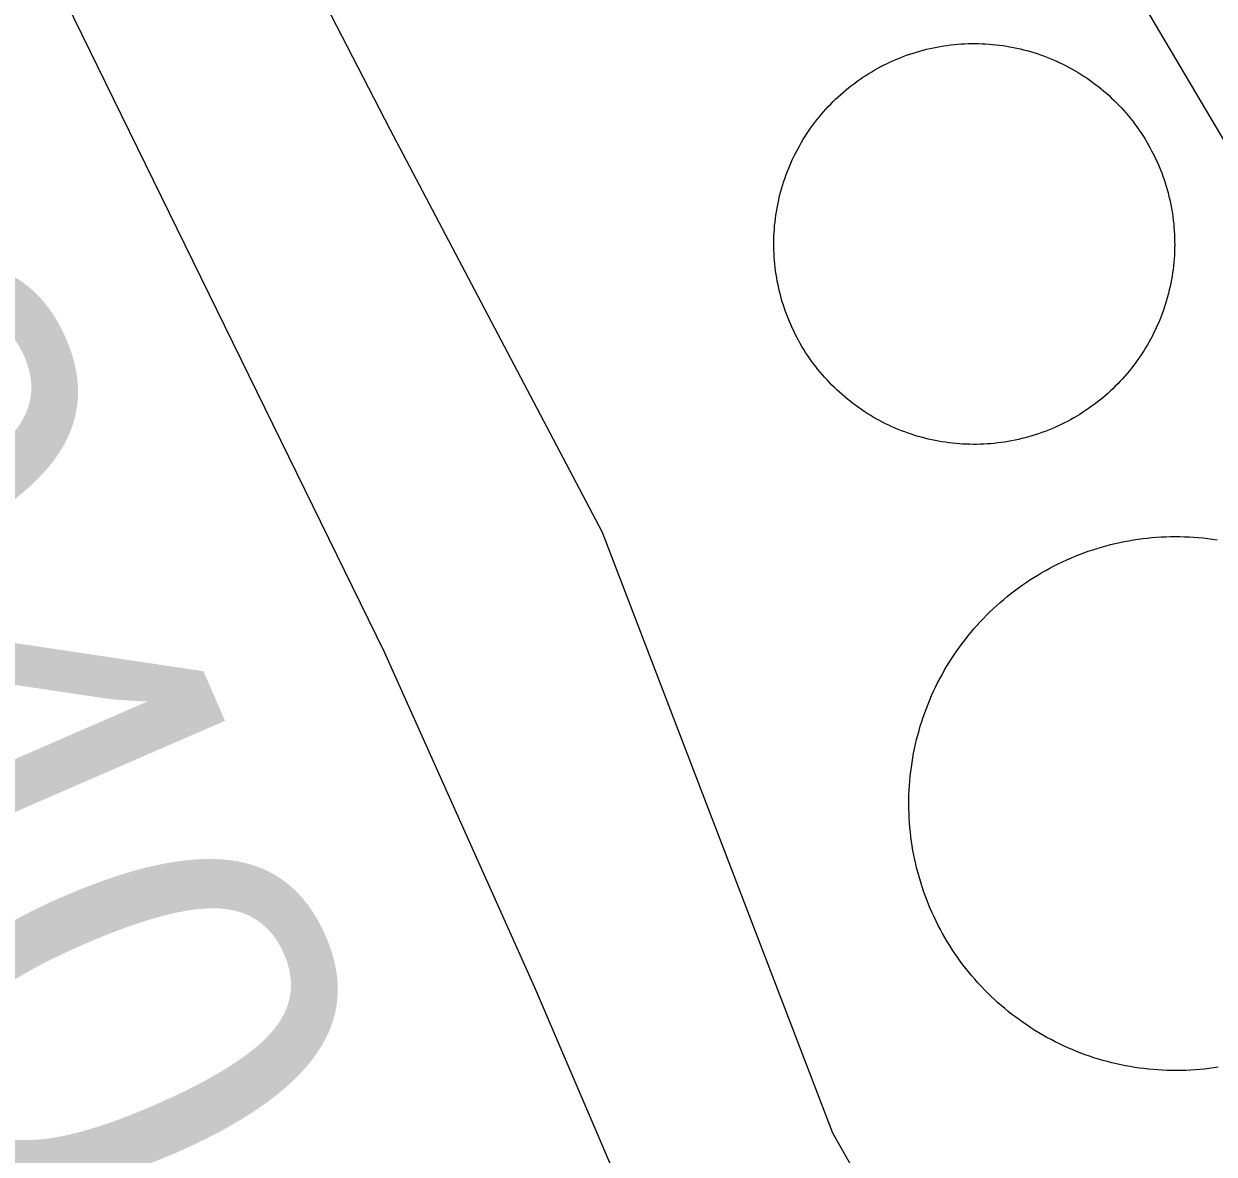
# Model space of a CAD drawing. Extents: x 3651524 to 3689615, y 505651 to 531377.
# Drawn here: x 3679103.4 to 3679328.9, y 515047.8 to 515262.1 of the extents above; entities that cross this region are included whole.
import ezdxf

# ---------------------------------------------------------------- set-up
doc = ezdxf.new("R2010")
doc.units = 0
for name, color, linetype in [('V-DOMW-TANK', 7, 'Continuous'), ('V-RIVR-RANG-IDEN', 7, 'Continuous'), ('V-ROAD-CNTR', 7, 'Continuous'), ('V-SITE-OTLN', 7, 'Continuous'), ('V-SITE-VEGE', 7, 'Continuous')]:
    doc.layers.add(name, color=color, linetype=linetype)

msp = doc.modelspace()

# ---------------------------------------------------------------- linework, layer by layer
at = {"layer": 'V-DOMW-TANK'}
for points in [[(3679256.745, 515247.308), (3679257.218, 515247.771), (3679257.702, 515248.225), (3679258.193, 515248.67), (3679258.691, 515249.108), (3679259.197, 515249.536), (3679259.711, 515249.956), (3679260.231, 515250.365), (3679260.759, 515250.767), (3679261.294, 515251.158), (3679261.835, 515251.541), (3679262.384, 515251.914), (3679262.936, 515252.276), (3679263.498, 515252.63), (3679264.065, 515252.975), (3679264.638, 515253.308), (3679265.216, 515253.632), (3679265.8, 515253.945), (3679266.389, 515254.248), (3679266.983, 515254.541), (3679267.583, 515254.824), (3679268.188, 515255.096), (3679268.796, 515255.358), (3679269.41, 515255.608), (3679270.029, 515255.85), (3679270.649, 515256.079), (3679271.276, 515256.296), (3679271.905, 515256.505), (3679272.537, 515256.702), (3679273.174, 515256.886), (3679273.813, 515257.06), (3679274.456, 515257.224), (3679275.102, 515257.376), (3679275.749, 515257.517), (3679276.4, 515257.646), (3679277.051, 515257.763), (3679277.707, 515257.869), (3679278.362, 515257.966), (3679279.019, 515258.047), (3679279.679, 515258.121), (3679280.338, 515258.181), (3679281, 515258.23), (3679281.661, 515258.267), (3679282.323, 515258.293), (3679282.986, 515258.305), (3679283.65, 515258.31), (3679284.311, 515258.301), (3679284.975, 515258.281), (3679285.634, 515258.25), (3679286.298, 515258.205), (3679286.96, 515258.15), (3679287.619, 515258.084), (3679288.276, 515258.006), (3679288.934, 515257.916), (3679289.589, 515257.816), (3679290.242, 515257.703), (3679290.892, 515257.581), (3679291.539, 515257.445), (3679292.188, 515257.298), (3679292.831, 515257.14), (3679293.472, 515256.972), (3679294.111, 515256.792), (3679294.746, 515256.602), (3679295.377, 515256.397), (3679296.003, 515256.186), (3679296.628, 515255.961), (3679297.249, 515255.727), (3679297.861, 515255.481), (3679298.475, 515255.223), (3679299.082, 515254.957), (3679299.684, 515254.681), (3679300.28, 515254.392), (3679300.872, 515254.093), (3679301.459, 515253.784), (3679302.039, 515253.466), (3679302.614, 515253.136), (3679303.184, 515252.798), (3679303.749, 515252.448), (3679304.306, 515252.09), (3679304.857, 515251.721), (3679305.402, 515251.344), (3679305.938, 515250.957), (3679306.471, 515250.56), (3679306.995, 515250.154), (3679307.511, 515249.739), (3679308.021, 515249.315), (3679308.523, 515248.883), (3679309.016, 515248.44), (3679309.504, 515247.988), (3679309.983, 515247.533), (3679310.454, 515247.066), (3679310.915, 515246.591), (3679311.37, 515246.108), (3679311.816, 515245.616), (3679312.252, 515245.118), (3679312.68, 515244.613), (3679313.102, 515244.099), (3679313.51, 515243.578), (3679313.911, 515243.052), (3679314.302, 515242.517), (3679314.685, 515241.975)], [(3679246.751, 515210.669), (3679246.585, 515211.312), (3679246.434, 515211.957), (3679246.294, 515212.604), (3679246.163, 515213.256), (3679246.047, 515213.907), (3679245.94, 515214.562), (3679245.846, 515215.218), (3679245.762, 515215.875), (3679245.69, 515216.534), (3679245.629, 515217.194), (3679245.58, 515217.855), (3679245.543, 515218.517), (3679245.516, 515219.178), (3679245.502, 515219.842), (3679245.5, 515220.504), (3679245.508, 515221.167), (3679245.528, 515221.831), (3679245.561, 515222.494), (3679245.604, 515223.154), (3679245.66, 515223.813), (3679245.725, 515224.473), (3679245.803, 515225.132), (3679245.893, 515225.787), (3679245.993, 515226.443), (3679246.106, 515227.096), (3679246.231, 515227.747), (3679246.364, 515228.399), (3679246.509, 515229.044), (3679246.669, 515229.687), (3679246.837, 515230.328), (3679247.017, 515230.967), (3679247.21, 515231.6), (3679247.411, 515232.232), (3679247.624, 515232.859), (3679247.849, 515233.484), (3679248.084, 515234.102), (3679248.332, 515234.721), (3679248.586, 515235.329), (3679248.852, 515235.937), (3679249.131, 515236.539), (3679249.418, 515237.133), (3679249.717, 515237.727), (3679250.026, 515238.313), (3679250.345, 515238.893), (3679250.673, 515239.47), (3679251.013, 515240.039), (3679251.361, 515240.603), (3679251.72, 515241.162), (3679252.086, 515241.713), (3679252.467, 515242.257), (3679252.854, 515242.794), (3679253.249, 515243.324), (3679253.657, 515243.849), (3679254.071, 515244.367), (3679254.495, 515244.877), (3679254.929, 515245.379), (3679255.367, 515245.87), (3679255.82, 515246.36), (3679256.278, 515246.837), (3679256.745, 515247.308)], [(3679314.685, 515241.975), (3679315.058, 515241.43), (3679315.423, 515240.873), (3679315.775, 515240.312), (3679316.119, 515239.744), (3679316.453, 515239.173), (3679316.776, 515238.593), (3679317.09, 515238.01), (3679317.393, 515237.422), (3679317.688, 515236.826), (3679317.97, 515236.228), (3679318.241, 515235.622), (3679318.503, 515235.014), (3679318.755, 515234.399), (3679318.994, 515233.783), (3679319.224, 515233.16), (3679319.443, 515232.536), (3679319.65, 515231.905), (3679319.846, 515231.272), (3679320.031, 515230.635), (3679320.205, 515229.996), (3679320.369, 515229.353), (3679320.52, 515228.708), (3679320.661, 515228.061), (3679320.79, 515227.411), (3679320.907, 515226.758), (3679321.014, 515226.105), (3679321.11, 515225.447), (3679321.192, 515224.79), (3679321.266, 515224.135), (3679321.325, 515223.471), (3679321.374, 515222.812), (3679321.411, 515222.148), (3679321.438, 515221.487), (3679321.452, 515220.821), (3679321.454, 515220.161), (3679321.446, 515219.498), (3679321.425, 515218.836), (3679321.395, 515218.173), (3679321.35, 515217.511), (3679321.296, 515216.852), (3679321.229, 515216.192), (3679321.151, 515215.533), (3679321.061, 515214.878), (3679320.96, 515214.222), (3679320.848, 515213.569), (3679320.725, 515212.918), (3679320.59, 515212.269), (3679320.442, 515211.621), (3679320.285, 515210.978), (3679320.117, 515210.337), (3679319.936, 515209.698), (3679319.746, 515209.065), (3679319.543, 515208.435), (3679319.33, 515207.806), (3679319.105, 515207.183), (3679318.871, 515206.563), (3679318.626, 515205.946), (3679318.368, 515205.336), (3679318.101, 515204.73), (3679317.823, 515204.128), (3679317.536, 515203.53), (3679317.237, 515202.938), (3679316.928, 515202.352), (3679316.61, 515201.77), (3679316.281, 515201.195), (3679315.941, 515200.626), (3679315.593, 515200.062), (3679315.234, 515199.505), (3679314.866, 515198.954), (3679314.489, 515198.41), (3679314.1, 515197.871), (3679313.704, 515197.341), (3679313.299, 515196.818), (3679312.883, 515196.3), (3679312.459, 515195.79), (3679312.029, 515195.289), (3679311.585, 515194.793), (3679311.134, 515194.308), (3679310.677, 515193.828), (3679310.21, 515193.359), (3679309.735, 515192.894), (3679309.252, 515192.44), (3679308.76, 515191.995), (3679308.263, 515191.557), (3679307.757, 515191.129), (3679307.243, 515190.711), (3679306.723, 515190.3), (3679306.194, 515189.9), (3679305.66, 515189.507), (3679305.119, 515189.122), (3679304.57, 515188.751), (3679304.017, 515188.389), (3679303.456, 515188.035), (3679302.889, 515187.69), (3679302.317, 515187.357), (3679301.738, 515187.033), (3679301.154, 515186.72), (3679300.564, 515186.417), (3679299.97, 515186.124), (3679299.37, 515185.841)], [(3679299.37, 515185.841), (3679298.766, 515185.569), (3679298.158, 515185.305), (3679297.544, 515185.057), (3679296.927, 515184.817), (3679296.305, 515184.588), (3679295.678, 515184.369), (3679295.049, 515184.162), (3679294.416, 515183.963), (3679293.779, 515183.779), (3679293.14, 515183.605), (3679292.497, 515183.441), (3679291.852, 515183.289), (3679291.205, 515183.15), (3679290.554, 515183.021), (3679289.902, 515182.902), (3679289.247, 515182.796), (3679288.592, 515182.702), (3679287.934, 515182.618), (3679287.275, 515182.546), (3679286.615, 515182.484), (3679285.954, 515182.435), (3679285.292, 515182.398), (3679284.631, 515182.372), (3679283.967, 515182.357), (3679283.306, 515182.355), (3679282.642, 515182.364), (3679281.979, 515182.382), (3679281.317, 515182.417), (3679280.658, 515182.46), (3679279.996, 515182.515), (3679279.337, 515182.581), (3679278.677, 515182.659), (3679278.022, 515182.749), (3679277.367, 515182.849), (3679276.713, 515182.962), (3679276.062, 515183.087), (3679275.413, 515183.222), (3679274.766, 515183.369), (3679274.123, 515183.525), (3679273.482, 515183.693), (3679272.845, 515183.873), (3679272.21, 515184.065), (3679271.577, 515184.266), (3679270.95, 515184.479), (3679270.326, 515184.704), (3679269.707, 515184.94), (3679269.091, 515185.186), (3679268.48, 515185.442), (3679267.872, 515185.708), (3679267.27, 515185.987), (3679266.674, 515186.273), (3679266.082, 515186.572), (3679265.496, 515186.881), (3679264.915, 515187.201), (3679264.339, 515187.529), (3679263.77, 515187.869), (3679263.207, 515188.217), (3679262.648, 515188.575), (3679262.097, 515188.946), (3679261.552, 515189.323), (3679261.015, 515189.71), (3679260.485, 515190.105), (3679259.959, 515190.513), (3679259.443, 515190.926), (3679258.933, 515191.35), (3679258.431, 515191.782), (3679257.937, 515192.227), (3679257.45, 515192.675), (3679256.973, 515193.134), (3679256.5, 515193.599), (3679256.039, 515194.072), (3679255.584, 515194.557), (3679255.14, 515195.049), (3679254.701, 515195.547), (3679254.273, 515196.052), (3679253.854, 515196.566), (3679253.444, 515197.087), (3679253.041, 515197.615), (3679252.651, 515198.15), (3679252.268, 515198.69), (3679251.896, 515199.239), (3679251.533, 515199.792), (3679251.179, 515200.353), (3679250.837, 515200.921), (3679250.501, 515201.492), (3679250.177, 515202.072), (3679249.864, 515202.655), (3679249.561, 515203.245), (3679249.268, 515203.839), (3679248.985, 515204.439), (3679248.713, 515205.043), (3679248.451, 515205.651), (3679248.201, 515206.266), (3679247.959, 515206.882), (3679247.73, 515207.505), (3679247.513, 515208.132), (3679247.304, 515208.76), (3679247.11, 515209.393), (3679246.923, 515210.03), (3679246.751, 515210.669)], [(3679298.602, 515159.313), (3679299.393, 515159.709), (3679300.19, 515160.092), (3679300.992, 515160.46), (3679301.801, 515160.813), (3679302.616, 515161.15), (3679303.436, 515161.478), (3679304.263, 515161.789), (3679305.095, 515162.086), (3679305.932, 515162.369), (3679306.774, 515162.637), (3679307.62, 515162.889), (3679308.47, 515163.127), (3679309.324, 515163.35), (3679310.182, 515163.559), (3679311.042, 515163.751), (3679311.91, 515163.93), (3679312.777, 515164.093), (3679313.647, 515164.241), (3679314.521, 515164.374), (3679315.398, 515164.493), (3679316.273, 515164.593), (3679317.153, 515164.679), (3679318.032, 515164.751), (3679318.914, 515164.806), (3679319.797, 515164.847), (3679320.68, 515164.872), (3679321.563, 515164.882), (3679322.445, 515164.876), (3679323.328, 515164.855), (3679324.211, 515164.818), (3679325.091, 515164.767), (3679325.972, 515164.702), (3679326.853, 515164.618), (3679327.729, 515164.519), (3679328.606, 515164.405), (3679329.478, 515164.278)], [(3679271.145, 515116.813), (3679271.198, 515117.696), (3679271.266, 515118.577), (3679271.348, 515119.455), (3679271.446, 515120.334), (3679271.559, 515121.208), (3679271.688, 515122.083), (3679271.831, 515122.953), (3679271.989, 515123.822), (3679272.163, 515124.688), (3679272.353, 515125.55), (3679272.556, 515126.412), (3679272.775, 515127.266), (3679273.011, 515128.116), (3679273.258, 515128.964), (3679273.523, 515129.808), (3679273.801, 515130.643), (3679274.094, 515131.479), (3679274.401, 515132.306), (3679274.721, 515133.128), (3679275.059, 515133.945), (3679275.409, 515134.756), (3679275.773, 515135.561), (3679276.15, 515136.357), (3679276.543, 515137.15), (3679276.949, 515137.934), (3679277.369, 515138.71), (3679277.801, 515139.481), (3679278.247, 515140.242), (3679278.708, 515140.996), (3679279.181, 515141.742), (3679279.667, 515142.481), (3679280.164, 515143.208), (3679280.676, 515143.929), (3679281.198, 515144.639), (3679281.735, 515145.342), (3679282.284, 515146.034), (3679282.843, 515146.716), (3679283.414, 515147.39), (3679283.998, 515148.053), (3679284.594, 515148.705), (3679285.2, 515149.348), (3679285.819, 515149.979), (3679286.445, 515150.599), (3679287.084, 515151.207), (3679287.736, 515151.805), (3679288.395, 515152.393), (3679289.067, 515152.969), (3679289.745, 515153.532), (3679290.435, 515154.083), (3679291.135, 515154.619), (3679291.844, 515155.15), (3679292.561, 515155.666), (3679293.288, 515156.166), (3679294.023, 515156.655), (3679294.766, 515157.13), (3679295.518, 515157.593), (3679296.278, 515158.044), (3679297.046, 515158.48), (3679297.82, 515158.904), (3679298.602, 515159.313)], [(3679327.969, 515064.077), (3679327.092, 515063.975), (3679326.214, 515063.889), (3679325.333, 515063.819), (3679324.45, 515063.76), (3679323.57, 515063.721), (3679322.687, 515063.694), (3679321.802, 515063.686), (3679320.919, 515063.69), (3679320.037, 515063.713), (3679319.156, 515063.748), (3679318.273, 515063.801), (3679317.393, 515063.868), (3679316.512, 515063.95), (3679315.634, 515064.049), (3679314.759, 515064.161), (3679313.887, 515064.29), (3679313.014, 515064.434), (3679312.148, 515064.591), (3679311.28, 515064.765), (3679310.415, 515064.956), (3679309.557, 515065.161), (3679308.703, 515065.378), (3679307.851, 515065.613), (3679307.003, 515065.861), (3679306.162, 515066.125), (3679305.322, 515066.404), (3679304.49, 515066.697), (3679303.661, 515067.004), (3679302.84, 515067.325), (3679302.023, 515067.661), (3679301.212, 515068.011), (3679300.407, 515068.376), (3679299.61, 515068.755), (3679298.815, 515069.146), (3679298.033, 515069.552), (3679297.257, 515069.971), (3679296.487, 515070.406), (3679295.725, 515070.852), (3679294.971, 515071.311), (3679294.226, 515071.784), (3679293.486, 515072.269), (3679292.757, 515072.769), (3679292.039, 515073.279), (3679291.328, 515073.803), (3679290.625, 515074.34), (3679289.933, 515074.887), (3679289.249, 515075.446), (3679288.577, 515076.019), (3679287.914, 515076.603), (3679287.263, 515077.199), (3679286.622, 515077.805), (3679285.989, 515078.421), (3679285.366, 515079.05), (3679284.758, 515079.689), (3679284.16, 515080.336), (3679283.574, 515081), (3679282.999, 515081.67), (3679282.435, 515082.35), (3679281.883, 515083.04), (3679281.344, 515083.736), (3679280.818, 515084.447), (3679280.304, 515085.166), (3679279.8, 515085.893), (3679279.312, 515086.628), (3679278.835, 515087.371), (3679278.372, 515088.123), (3679277.922, 515088.883), (3679277.485, 515089.651), (3679277.062, 515090.425), (3679276.652, 515091.207), (3679276.257, 515092), (3679275.874, 515092.792), (3679275.507, 515093.595), (3679275.153, 515094.404), (3679274.813, 515095.217), (3679274.487, 515096.04), (3679274.176, 515096.868), (3679273.879, 515097.699), (3679273.596, 515098.535), (3679273.328, 515099.377), (3679273.076, 515100.222), (3679272.839, 515101.074), (3679272.615, 515101.926), (3679272.406, 515102.787), (3679272.214, 515103.649), (3679272.036, 515104.513), (3679271.872, 515105.381), (3679271.724, 515106.254), (3679271.589, 515107.124), (3679271.475, 515108.001), (3679271.372, 515108.875), (3679271.286, 515109.756), (3679271.214, 515110.634), (3679271.159, 515111.517), (3679271.118, 515112.4), (3679271.092, 515113.283), (3679271.085, 515114.165), (3679271.088, 515115.048), (3679271.11, 515115.931), (3679271.145, 515116.813)], [(3679329.718, 515064.327), (3679328.843, 515064.194), (3679327.969, 515064.077)]]:
    msp.add_lwpolyline(points, dxfattribs=at)
at = {"layer": 'V-ROAD-CNTR'}
msp.add_lwpolyline([(3679133.178, 515644.318), (3679272.691, 515344.541), (3679289.591, 515311.963), (3679307.189, 515279.826), (3679333.984, 515234.485), (3679363.358, 515190.108), (3679379.601, 515169.205), (3679406.995, 515141.572), (3679437.607, 515116.25), (3679475.321, 515089.86)], dxfattribs=at)
msp.add_spline([(3679286.154, 515351.162), (3679320.228, 515287.246), (3679375.552, 515198.862), (3679446.702, 515128.193), (3679537.078, 515082.948)], degree=3, dxfattribs=at)
at = {"layer": 'V-SITE-OTLN'}
msp.add_lwpolyline([(3679286.595, 514999.082), (3679256.678, 515051.804), (3679213.057, 515165.679), (3679172.827, 515242.005), (3679149.479, 515287.252), (3679144.359, 515301.4), (3679141.959, 515318.175), (3679140.267, 515336.949), (3679141.742, 515344.958), (3679149.305, 515356.884), (3679163.004, 515375.4), (3679169.92, 515388.675), (3679172.433, 515418.76), (3679158.204, 515488.626), (3679131.883, 515556.017), (3679017.314, 515511.068)], dxfattribs=at)
at = {"layer": 'V-SITE-VEGE'}
msp.add_lwpolyline([(3679099.094, 515525.817), (3679119.128, 515522.805), (3679140.185, 515501.03), (3679154.214, 515459.29), (3679162.847, 515414.961), (3679153.006, 515387.01), (3679136.54, 515363.184), (3679120.119, 515342.036), (3679105.173, 515328.898), (3679100.798, 515307.548), (3679108.249, 515272.613), (3679171.688, 515143.015), (3679200.079, 515079.611), (3679216.834, 515040.503)], dxfattribs=at)

# ---------------------------------------------------------------- texts
at = {"layer": 'V-RIVR-RANG-IDEN'}
msp.add_text('U-040', height=83, rotation=293.48733, dxfattribs=at).set_placement((3678975.09, 515304.703))

doc.saveas('drawing.dxf')
